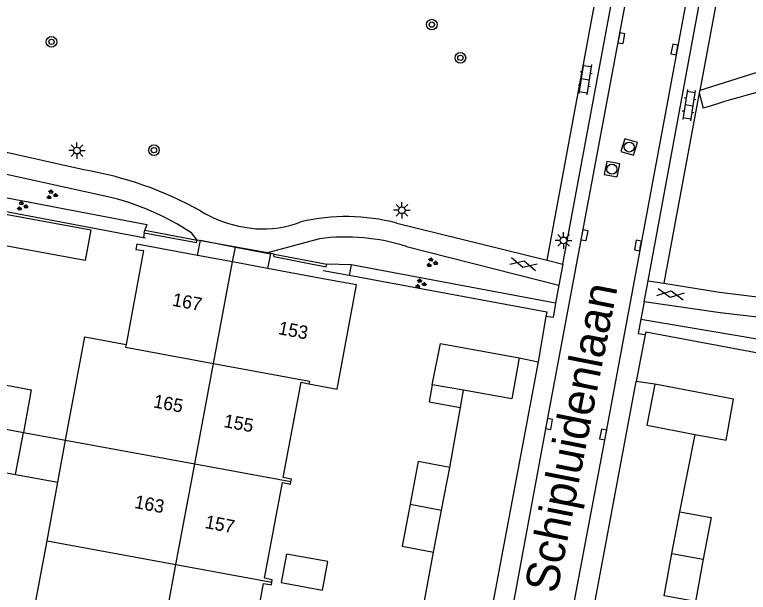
# Model space of a CAD drawing. Extents: x 124000 to 128010, y 398999 to 403000.
# Drawn here: x 126725.4 to 126780.7, y 399432.8 to 399476.3 of the extents above; entities that cross this region are included whole.
import ezdxf

# ---------------------------------------------------------------- set-up
doc = ezdxf.new("R2010")
doc.units = 0
for name, color, linetype in [('gg-afsc-hekwerk', 7, 'Continuous'), ('gg-afsc-muur', 7, 'Continuous'), ('gg-anno-huisnummerreeks BGT', 7, 'Continuous'), ('gg-anno-openbare ruimte label', 7, 'Continuous'), ('gg-bbg-bijgebouw', 7, 'Continuous'), ('gg-bbg-gedigitaliseerde bebouwing', 7, 'Continuous'), ('gg-bbg-gedigitaliseerde bijgebouw', 7, 'Continuous'), ('gg-bbg-hoofdgebouw', 7, 'Continuous'), ('gg-bbg-luifel en loopbrug', 7, 'Continuous'), ('gg-bbg-tussenscheiding', 7, 'Continuous'), ('gg-knt-verharding', 7, 'Continuous'), ('gg-knt-verharding nz', 7, 'Continuous'), ('gt-grn-groengrens', 7, 'Continuous'), ('gt-grn-vlakafsluiter', 7, 'Continuous'), ('gt-symb-boom', 7, 'Continuous'), ('gt-symb-gesloten verharding', 7, 'Continuous'), ('gt-symb-groenvak', 7, 'Continuous'), ('gt-symb-klinker verharding', 7, 'Continuous'), ('gt-symb-kolk', 7, 'Continuous'), ('gt-symb-lichtmast', 7, 'Continuous'), ('gt-symb-rioolschacht', 7, 'Continuous')]:
    doc.layers.add(name, color=color, linetype=linetype)

# ---------------------------------------------------------------- blocks, each defined once
blk = doc.blocks.new('gt0-KOLK')
at = {"layer": 'gt-symb-kolk'}
blk.add_lwpolyline([(0, 0), (0.375, 0), (0.375, 0.4), (-0.375, 0.4), (-0.375, 0), (0, 0)], dxfattribs=at)
blk = doc.blocks.new('gt0-KL1')
at = {"layer": 'gt-symb-klinker verharding'}
for p, q in [((-1.15, 0.3), (1.15, 0.3)), ((-1, -0.3), (-1, 0.3)), ((-0.5, 0.3), (-0.5, 0.45)), ((0, -0.3), (0, 0.3)), ((0.5, 0.3), (0.5, 0.45)), ((1, -0.3), (1, 0.3)), ((-1.15, -0.3), (1.15, -0.3)), ((-0.5, -0.45), (-0.5, -0.3)), ((0.5, -0.45), (0.5, -0.3))]:
    blk.add_line(p, q, dxfattribs=at)
blk = doc.blocks.new('gt0-GESVH1')
at = {"layer": 'gt-symb-gesloten verharding'}
for p, q in [((-0.992, -0.261), (0.008, 0.239)), ((0.008, -0.261), (-0.992, 0.239)), ((0.008, 0.239), (1.008, -0.261)), ((1.008, 0.239), (0.008, -0.261))]:
    blk.add_line(p, q, dxfattribs=at)
blk = doc.blocks.new('gt0-GRVAK')
at = {"layer": 'gt-symb-groenvak'}
for p, q in [((-0.11, 0.189), (-0.228, 0.24)), ((-0.182, 0.153), (0.088, 0.153)), ((-0.091, 0.211), (-0.156, 0.322)), ((-0.047, 0.214), (-0.047, 0.393)), ((-0.004, 0.211), (0.061, 0.322)), ((0.015, 0.189), (0.133, 0.24)), ((0.262, -0.052), (0.197, 0.059)), ((0.305, -0.049), (0.305, 0.13)), ((0.349, -0.052), (0.414, 0.059)), ((-0.245, -0.228), (-0.363, -0.177)), ((-0.318, -0.264), (-0.047, -0.264)), ((-0.226, -0.206), (-0.291, -0.095)), ((-0.183, -0.203), (-0.183, -0.024)), ((-0.139, -0.206), (-0.074, -0.095)), ((-0.12, -0.228), (-0.002, -0.177)), ((0.243, -0.074), (0.125, -0.023)), ((0.17, -0.11), (0.441, -0.11)), ((0.368, -0.074), (0.486, -0.023))]:
    blk.add_line(p, q, dxfattribs=at)
blk = doc.blocks.new('gt0-BOOM')
at = {"layer": 'gt-symb-boom'}
for radius in [0.4, 0.2]:
    blk.add_circle((0, 0), radius, dxfattribs=at)
blk = doc.blocks.new('gt0-LMAST')
at = {"layer": 'gt-symb-lichtmast'}
for p, q in [((-0.005, 0.246), (-0.005, 0.621)), ((-0.182, 0.173), (-0.447, 0.438)), ((0.172, 0.173), (0.437, 0.438)), ((-0.255, -0.004), (-0.63, -0.004)), ((-0.182, -0.181), (-0.447, -0.446)), ((-0.005, -0.254), (-0.005, -0.629)), ((0.437, -0.446), (0.172, -0.181)), ((0.245, -0.004), (0.62, -0.004))]:
    blk.add_line(p, q, dxfattribs=at)
blk.add_circle((-0.005, -0.004), 0.25, dxfattribs=at)
blk = doc.blocks.new('gt0-RS')
at = {"layer": 'gt-symb-rioolschacht'}
blk.add_lwpolyline([(-0.5, -0.5), (0.5, -0.5), (0.5, 0.5), (-0.5, 0.5)], close=True, dxfattribs=at)
blk.add_circle((0, 0), 0.375, dxfattribs=at)

msp = doc.modelspace()

# ---------------------------------------------------------------- linework, layer by layer
at = {"layer": 'gg-afsc-hekwerk'}
for p, q in [((126718.35, 399462.655), (126735.064, 399459.495)), ((126735.064, 399459.495), (126735.226, 399459.464)), ((126748.61, 399457.003), (126750.585, 399456.64)), ((126765.405, 399453.541), (126764.815, 399450.113)), ((126772.892, 399452.176), (126772.196, 399448.649)), ((126763.396, 399450.432), (126764.815, 399450.113)), ((126773.614, 399448.435), (126772.196, 399448.649))]:
    msp.add_line(p, q, dxfattribs=at)
for points in [[(126750.585, 399456.64), (126765.467, 399453.9), (126765.405, 399453.541)], [(126789.599, 399449.254), (126772.929, 399452.364), (126772.892, 399452.176)]]:
    msp.add_lwpolyline(points, dxfattribs=at)
at = {"layer": 'gg-afsc-muur'}
for p, q in [((126735.127, 399459.836), (126735.164, 399460.033)), ((126735.164, 399460.033), (126739.111, 399459.299)), ((126735.127, 399459.836), (126739.074, 399459.103)), ((126739.074, 399459.103), (126739.111, 399459.299)), ((126744.895, 399458.046), (126744.933, 399458.243)), ((126744.895, 399458.046), (126748.845, 399457.279)), ((126744.933, 399458.243), (126748.884, 399457.475)), ((126748.845, 399457.279), (126748.884, 399457.475)), ((126758.153, 399442.161), (126758.965, 399446.687)), ((126775.491, 399438.836), (126776.657, 399444.645)), ((126755.863, 399429.967), (126756.932, 399435.776))]:
    msp.add_line(p, q, dxfattribs=at)
at = {"layer": 'gg-bbg-bijgebouw'}
for p, q in [((126757.54, 399438.958), (126758.153, 399442.161)), ((126756.932, 399435.776), (126757.54, 399438.958)), ((126774.907, 399435.689), (126775.491, 399438.836)), ((126774.315, 399432.503), (126774.907, 399435.689))]:
    msp.add_line(p, q, dxfattribs=at)
for points in [[(126756.841, 399448.402), (126757.454, 399451.51), (126763.396, 399450.432)], [(126763.396, 399450.432), (126762.824, 399447.328), (126759.197, 399447.979)], [(126773.614, 399448.435), (126773.012, 399445.345), (126776.657, 399444.645)], [(126776.657, 399444.645), (126778.99, 399444.229), (126779.543, 399447.313), (126773.614, 399448.435)], [(126758.153, 399442.161), (126755.782, 399442.614), (126755.17, 399439.411)], [(126755.17, 399439.411), (126754.562, 399436.229), (126756.932, 399435.776)], [(126775.491, 399438.836), (126777.849, 399438.399), (126777.264, 399435.25)], [(126777.264, 399435.25), (126776.672, 399432.065), (126774.315, 399432.503)]]:
    msp.add_lwpolyline(points, dxfattribs=at)
at = {"layer": 'gg-bbg-gedigitaliseerde bebouwing'}
for p, q in [((126728.616, 399441.053), (126729.203, 399444.228)), ((126727.799, 399436.645), (126728.616, 399441.053)), ((126726.384, 399429.001), (126727.799, 399436.645))]:
    msp.add_line(p, q, dxfattribs=at)
msp.add_lwpolyline([(126729.203, 399444.228), (126730.639, 399452), (126733.753, 399451.417)], dxfattribs=at)
at = {"layer": 'gg-bbg-gedigitaliseerde bijgebouw'}
for p, q in [((126758.965, 399446.687), (126759.197, 399447.979)), ((126722.658, 399445.428), (126726.015, 399444.808)), ((126725.428, 399441.634), (126726.015, 399444.808)), ((126719.707, 399442.69), (126725.428, 399441.634))]:
    msp.add_line(p, q, dxfattribs=at)
for points in [[(126723.142, 399461.534), (126731.096, 399460.065), (126730.668, 399457.748), (126722.714, 399459.217)], [(126756.841, 399448.402), (126756.609, 399447.116), (126758.965, 399446.687)]]:
    msp.add_lwpolyline(points, dxfattribs=at)
at = {"layer": 'gg-bbg-hoofdgebouw'}
for p, q in [((126741.789, 399457.65), (126739.149, 399458.14)), ((126744.428, 399457.16), (126741.789, 399457.65)), ((126749.015, 399456.308), (126744.428, 399457.16))]:
    msp.add_line(p, q, dxfattribs=at)
for points in [[(126739.149, 399458.14), (126734.573, 399458.99), (126734.489, 399458.591), (126735.08, 399458.503), (126733.753, 399451.417)], [(126747.542, 399448.464), (126749.657, 399448.071), (126751.122, 399455.917), (126749.015, 399456.308)], [(126746.184, 399441.1), (126746.223, 399441.296), (126745.606, 399441.399), (126746.957, 399448.598), (126747.542, 399448.464)], [(126744.739, 399433.522), (126744.768, 399433.712), (126744.187, 399433.831), (126745.557, 399441.022), (126746.145, 399440.905), (126746.184, 399441.1)], [(126742.793, 399425.944), (126743.304, 399425.849), (126743.379, 399426.225), (126742.8, 399426.34), (126744.108, 399433.424), (126744.71, 399433.333), (126744.739, 399433.522)]]:
    msp.add_lwpolyline(points, dxfattribs=at)
at = {"layer": 'gg-bbg-luifel en loopbrug'}
for p, q in [((126741.789, 399457.65), (126742.009, 399458.771)), ((126726.015, 399444.808), (126729.203, 399444.228)), ((126725.428, 399441.634), (126728.616, 399441.053))]:
    msp.add_line(p, q, dxfattribs=at)
for points in [[(126739.149, 399458.14), (126739.374, 399459.287), (126742.009, 399458.771)], [(126742.009, 399458.771), (126744.643, 399458.254), (126744.428, 399457.16)], [(126723.265, 399448.633), (126726.607, 399448.016), (126726.015, 399444.808)], [(126748.569, 399432.929), (126748.96, 399435.077), (126745.845, 399435.644), (126745.453, 399433.496), (126748.569, 399432.929)]]:
    msp.add_lwpolyline(points, dxfattribs=at)
at = {"layer": 'gg-bbg-tussenscheiding'}
for p, q in [((126740.353, 399449.999), (126741.789, 399457.65)), ((126738.933, 399442.435), (126740.353, 399449.999)), ((126759.197, 399447.979), (126756.841, 399448.402)), ((126729.203, 399444.228), (126738.933, 399442.435)), ((126737.51, 399434.855), (126738.933, 399442.435)), ((126738.933, 399442.435), (126746.184, 399441.1)), ((126755.17, 399439.411), (126757.54, 399438.958)), ((126727.799, 399436.645), (126737.51, 399434.855)), ((126774.907, 399435.689), (126777.264, 399435.25)), ((126736.073, 399427.196), (126737.51, 399434.855)), ((126737.51, 399434.855), (126744.739, 399433.522))]:
    msp.add_line(p, q, dxfattribs=at)
for points in [[(126733.753, 399451.417), (126733.717, 399451.223), (126740.353, 399449.999)], [(126740.353, 399449.999), (126747.588, 399448.665), (126747.542, 399448.464)]]:
    msp.add_lwpolyline(points, dxfattribs=at)
at = {"layer": 'gg-knt-verharding'}
for p, q in [((126765.494, 399457.77), (126769.901, 399481.509)), ((126778.728, 399479.879), (126776.998, 399470.565)), ((126776.998, 399470.565), (126776.964, 399470.378)), ((126776.964, 399470.378), (126774.301, 399456.039)), ((126730.562, 399464.585), (126719.7, 399467.027)), ((126732.38, 399462.562), (126718.405, 399465.616)), ((126742.235, 399460.351), (126743.504, 399460.15)), ((126754.156, 399460.573), (126765.494, 399457.77)), ((126739.111, 399459.299), (126738.68, 399459.839)), ((126744.416, 399458.337), (126739.111, 399459.299)), ((126748.33, 399459.389), (126744.416, 399458.337)), ((126754.893, 399458.801), (126766.379, 399455.897)), ((126765.494, 399457.77), (126766.682, 399457.476)), ((126766.682, 399457.476), (126766.379, 399455.897)), ((126772.808, 399454.637), (126773.103, 399456.23)), ((126773.103, 399456.23), (126774.301, 399456.039)), ((126766.379, 399455.897), (126766.137, 399454.548)), ((126772.808, 399454.637), (126772.569, 399453.348)), ((126764.869, 399409.342), (126772.196, 399448.649))]:
    msp.add_line(p, q, dxfattribs=at)
for points in [[(126775.653, 399500), (126765.447, 399445.474), (126759.845, 399415.181), (126756.229, 399396.251), (126755.792, 399396.019)], [(126760.439, 399394.142), (126761.261, 399398.757), (126769.917, 399444.619), (126780.221, 399500)], [(126774.301, 399456.039), (126778.49, 399455.371), (126783.581, 399454.746), (126787.637, 399454.462), (126790.126, 399454.375)], [(126766.137, 399454.548), (126765.943, 399453.463), (126765.405, 399453.541)], [(126790.532, 399452.643), (126784.144, 399453.156), (126778.54, 399453.813), (126772.808, 399454.637)], [(126772.569, 399453.348), (126772.367, 399452.263), (126772.892, 399452.176)], [(126764.815, 399450.113), (126759.646, 399422.595), (126760.178, 399422.478)]]:
    msp.add_lwpolyline(points, dxfattribs=at)
for centre, radius, start, end in [((126725.986, 399437.433), 27.535, 60.9462, 80.4342), ((126727.943, 399443.648), 19.427, 56.4508, 76.7991), ((126743.912, 399468.707), 8.522, 237.7019, 258.6541), ((126744.034, 399468.293), 8.16, 266.2766, 290.7882), ((126750.36, 399446.089), 14.973, 75.3137, 103.2432), ((126750.338, 399444.886), 14.641, 71.8762, 97.8845)]:
    msp.add_arc(centre, radius, start, end, dxfattribs=at)
at = {"layer": 'gg-knt-verharding nz'}
for p, q in [((126766.682, 399457.476), (126771.104, 399481.281)), ((126773.103, 399456.23), (126777.54, 399480.122))]:
    msp.add_line(p, q, dxfattribs=at)
at = {"layer": 'gt-grn-groengrens'}
for p, q in [((126776.964, 399470.378), (126777.254, 399469.221)), ((126744.933, 399458.243), (126744.416, 399458.337)), ((126750.729, 399457.423), (126748.884, 399457.475)), ((126750.729, 399457.423), (126750.585, 399456.64)), ((126766.137, 399454.548), (126750.729, 399457.423))]:
    msp.add_line(p, q, dxfattribs=at)
for points in [[(126786.485, 399473.08), (126781.158, 399471.878), (126776.998, 399470.565)], [(126718.057, 399463.768), (126735.318, 399460.478), (126735.164, 399460.033)], [(126772.569, 399453.348), (126789.789, 399450.437), (126789.688, 399449.734)]]:
    msp.add_lwpolyline(points, dxfattribs=at)
msp.add_arc((126801.456, 399394.367), 78.669, 94.82925, 107.9172, dxfattribs=at)
at = {"layer": 'gt-grn-vlakafsluiter'}
msp.add_line((126735.127, 399459.836), (126735.064, 399459.495), dxfattribs=at)

# ---------------------------------------------------------------- block references
at = {"layer": 'gt-symb-boom'}
for p in [(126756.802, 399475.528), (126728.14, 399474.228), (126758.958, 399473.021), (126735.861, 399466.071)]:
    msp.add_blockref('gt0-BOOM', p, dxfattribs=at)
at = {"layer": 'gt-symb-gesloten verharding'}
for p, rotation in [((126763.71, 399457.489), -13.772145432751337), ((126774.797, 399455.225), -9.20796905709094)]:
    msp.add_blockref('gt0-GESVH1', p, dxfattribs=dict(at, rotation=rotation))
at = {"layer": 'gt-symb-groenvak'}
for p in [(126728.15, 399462.706), (126725.915, 399461.854), (126756.79, 399457.595), (126755.938, 399455.998)]:
    msp.add_blockref('gt0-GRVAK', p, dxfattribs=at)
at = {"layer": 'gt-symb-klinker verharding', "rotation": -98.9726266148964}
for p in [(126768.364, 399471.424), (126776.189, 399469.467)]:
    msp.add_blockref('gt0-KL1', p, dxfattribs=at)
at = {"layer": 'gt-symb-kolk'}
for p, rotation in [((126770.903, 399474.534), -100.54573436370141), ((126775.287, 399473.621), 79.51061018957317), ((126768.116, 399459.694), -100.60205829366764), ((126772.538, 399458.855), 80.27403432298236), ((126765.447, 399445.474), -100.60205829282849), ((126769.917, 399444.619), 79.34163849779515)]:
    msp.add_blockref('gt0-KOLK', p, dxfattribs=dict(at, rotation=rotation))
at = {"layer": 'gt-symb-lichtmast'}
for p in [(126730.063, 399466.036), (126754.553, 399461.542), (126766.742, 399459.276)]:
    msp.add_blockref('gt0-LMAST', p, dxfattribs=at)
at = {"layer": 'gt-symb-rioolschacht'}
for p, rotation in [((126771.686, 399466.305), 162.7793006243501), ((126770.377, 399464.638), 78.70129979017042)]:
    msp.add_blockref('gt0-RS', p, dxfattribs=dict(at, rotation=rotation))

# ---------------------------------------------------------------- texts
at = {"layer": 'gg-anno-huisnummerreeks BGT'}
for s, rotation, p in [('167', 349.4, (126737.186, 399454.353)), ('153', 349.4, (126745.175, 399452.215)), ('165', 349.4, (126735.761, 399446.699)), ('155', 349.4, (126741.067, 399445.219)), ('163', 349.3, (126734.339, 399439.123)), ('157', 349.2, (126739.649, 399437.614))]:
    msp.add_text(s, height=1, rotation=rotation, dxfattribs=at).set_placement(p)
at = {"layer": 'gg-anno-openbare ruimte label'}
msp.add_text('Schipluidenlaan', height=2.5, rotation=78.8, dxfattribs=at).set_placement((126766.229, 399432.611))

doc.saveas('drawing.dxf')
